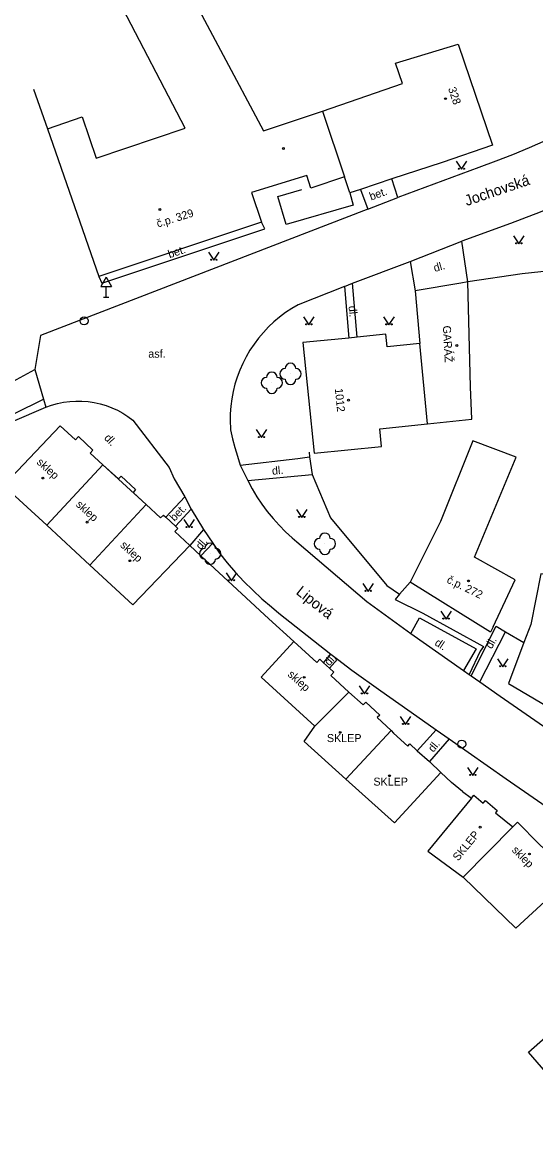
# Model space of a CAD drawing. Extents: x -577457 to -568404, y -1208466 to -1201387.
# Drawn here: x -573772.3 to -573724.2, y -1206669.6 to -1206565.4 of the extents above; entities that cross this region are included whole.
import ezdxf

# ---------------------------------------------------------------- set-up
doc = ezdxf.new("R2010")
doc.units = 0
for name, color, linetype in [('BUDOVY_MĚŘ', 7, 'Continuous'), ('BUDOVY_NEMĚŘ', 7, 'Continuous'), ('MAP_ZN_BP', 7, 'Continuous'), ('NÁZVY_ULIC_TOK_SMĚR', 7, 'Continuous'), ('POMOC_POPIS', 7, 'Continuous'), ('ROZHRANÍ_PLOCH', 7, 'Continuous'), ('ZELEŇ', 7, 'Continuous'), ('ZN_BUDOV', 7, 'Continuous'), ('ZN_DOPLŇKOVÉ', 7, 'Continuous'), ('ZN_KULTUR', 7, 'Continuous'), ('Č_POPIS_ORIENT', 7, 'Continuous')]:
    doc.layers.add(name, color=color, linetype=linetype)

msp = doc.modelspace()

# ---------------------------------------------------------------- linework, layer by layer
at = {"layer": 'BUDOVY_MĚŘ'}
for points in [[(-573731.48, -1206567.41), (-573728.26, -1206576.88), (-573732.99, -1206578.49), (-573737.7, -1206580.05), (-573740.62, -1206581.02), (-573741.63, -1206581.35)], [(-573769.94, -1206575.36), (-573765.13, -1206589.19)], [(-573742.14, -1206579.85), (-573745.28, -1206580.91), (-573745.66, -1206579.71), (-573750.83, -1206581.33)], [(-573741.63, -1206581.35), (-573742.14, -1206579.85)], [(-573750.83, -1206581.33), (-573749.88, -1206584.1), (-573765.13, -1206589.19)], [(-573730.59, -1206589.7), (-573731.24, -1206589.82), (-573735.52, -1206590.54), (-573735.06, -1206595.48), (-573738.14, -1206595.79), (-573738.26, -1206594.61), (-573740.93, -1206594.89), (-573741.72, -1206594.98), (-573746.04, -1206595.39)], [(-573746.04, -1206595.39), (-573744.95, -1206605.74)], [(-573773.33, -1206608.03), (-573768.73, -1206603.19), (-573767.3, -1206604.5)], [(-573767.3, -1206604.5), (-573767.02, -1206604.2), (-573765.69, -1206605.46), (-573765.94, -1206605.74)], [(-573765.94, -1206605.74), (-573764.74, -1206606.83)], [(-573764.74, -1206606.83), (-573760.7, -1206610.56)], [(-573764.74, -1206606.83), (-573763.29, -1206608.16)], [(-573763.29, -1206608.16), (-573763.04, -1206607.91), (-573761.69, -1206609.15), (-573761.92, -1206609.42)], [(-573761.92, -1206609.42), (-573760.7, -1206610.56)], [(-573760.7, -1206610.56), (-573759.36, -1206611.81)], [(-573759.36, -1206611.81), (-573759.07, -1206611.55), (-573758.85, -1206611.76), (-573757.96, -1206612.6), (-573757.73, -1206612.81), (-573758, -1206613.1)], [(-573758, -1206613.1), (-573756.6, -1206614.41)], [(-573728.22, -1206622.04), (-573728.45, -1206622.53), (-573735.98, -1206617.85)], [(-573746.88, -1206623.39), (-573744.73, -1206625.37)], [(-573725.34, -1206623.5), (-573726.76, -1206627.35), (-573720.69, -1206630.92)], [(-573744.73, -1206625.37), (-573744.45, -1206625.07), (-573744.1, -1206625.39), (-573743.54, -1206625.9), (-573743.12, -1206626.29), (-573743.4, -1206626.6)], [(-573743.4, -1206626.6), (-573741.72, -1206628.15)], [(-573741.72, -1206628.15), (-573740.37, -1206629.35), (-573740.13, -1206629.08), (-573738.83, -1206630.3), (-573739.06, -1206630.51), (-573737.75, -1206631.73), (-573737.53, -1206631.98), (-573736.19, -1206633.21), (-573736.02, -1206632.99), (-573735.31, -1206633.64), (-573734.16, -1206634.64), (-573733.11, -1206635.67)], [(-573730.24, -1206638.08), (-573730.01, -1206637.81), (-573729.13, -1206638.55), (-573728.94, -1206638.32), (-573727.83, -1206639.24), (-573728, -1206639.47), (-573726.38, -1206640.77)], [(-573726.38, -1206640.77), (-573725.93, -1206640.33), (-573723.9, -1206642.4), (-573722.94, -1206643.31), (-573720.83, -1206645.45)]]:
    msp.add_lwpolyline(points, dxfattribs=at)
at = {"layer": 'BUDOVY_NEMĚŘ'}
for points in [[(-573769.94, -1206575.36), (-573766.68, -1206574.22), (-573765.37, -1206578.09), (-573757.04, -1206575.28), (-573763.25, -1206563.35), (-573757.75, -1206560.37), (-573749.71, -1206575.53), (-573744.17, -1206573.69), (-573742.14, -1206579.85)], [(-573744.17, -1206573.69), (-573736.68, -1206571.11), (-573737.34, -1206569.19), (-573731.48, -1206567.41)], [(-573734.34, -1206603.01), (-573730.19, -1206602.57), (-573730.33, -1206599.53), (-573730.59, -1206589.7)], [(-573744.95, -1206605.74), (-573738.66, -1206605.11), (-573738.81, -1206603.48), (-573734.34, -1206603.01), (-573735.06, -1206595.48)], [(-573728.22, -1206622.04), (-573726.14, -1206617.63), (-573729.94, -1206615.5), (-573726.05, -1206606.13), (-573730.1, -1206604.58), (-573733.13, -1206612.15), (-573735.98, -1206617.85)], [(-573765.97, -1206616.25), (-573770, -1206612.51), (-573764.74, -1206606.83)], [(-573770, -1206612.51), (-573774.04, -1206608.77), (-573773.33, -1206608.03)], [(-573756.6, -1206614.41), (-573761.94, -1206619.98), (-573765.97, -1206616.25), (-573760.7, -1206610.56)], [(-573714.31, -1206618.67), (-573723.75, -1206617.07), (-573724.67, -1206621.81), (-573725.34, -1206623.5)], [(-573744.89, -1206631.35), (-573749.93, -1206626.74), (-573746.88, -1206623.39)], [(-573737.75, -1206631.73), (-573742.01, -1206636.3), (-573745.89, -1206632.77), (-573744.89, -1206631.35), (-573741.72, -1206628.15)], [(-573733.11, -1206635.67), (-573737.46, -1206640.41), (-573742.01, -1206636.3)], [(-573730.24, -1206638.08), (-573734.33, -1206643.05), (-573731.02, -1206645.5)], [(-573726.38, -1206640.77), (-573731.02, -1206645.5), (-573726.09, -1206650.27), (-573723.75, -1206648.13), (-573720.83, -1206645.45)], [(-573711.39, -1206663.88), (-573711.77, -1206664.2), (-573715.61, -1206659.88), (-573721.84, -1206665.44), (-573724.89, -1206661.89), (-573717.5, -1206655.35), (-573714.01, -1206652.36)]]:
    msp.add_lwpolyline(points, dxfattribs=at)
at = {"layer": 'MAP_ZN_BP'}
for centre, radius in [((-573766.5, -1206593.35), 0.375), ((-573766.5, -1206593.35), 0.0005), ((-573731.15, -1206633.02), 0.375), ((-573731.15, -1206633.02), 0.0005)]:
    msp.add_circle(centre, radius, dxfattribs=at)
at = {"layer": 'ROZHRANÍ_PLOCH'}
for points in [[(-573689.92, -1206554.65), (-573712.03, -1206570.02), (-573713, -1206570.69), (-573714.41, -1206571.61), (-573715.84, -1206572.51), (-573717.29, -1206573.37), (-573718.76, -1206574.19), (-573720.25, -1206574.98), (-573721.76, -1206575.74), (-573723.29, -1206576.45), (-573724.83, -1206577.14), (-573726.39, -1206577.78), (-573727.96, -1206578.39), (-573729.55, -1206578.96), (-573737.12, -1206581.79)], [(-573737.12, -1206581.79), (-573737.7, -1206580.05)], [(-573716.47, -1206579.55), (-573718.85, -1206580.92), (-573720.49, -1206581.7), (-573722.15, -1206582.44), (-573723.82, -1206583.15), (-573725.51, -1206583.82), (-573726.6, -1206584.23), (-573731.15, -1206585.88)], [(-573740.62, -1206581.02), (-573739.94, -1206582.87)], [(-573739.94, -1206582.87), (-573737.12, -1206581.79)], [(-573739.94, -1206582.87), (-573770.59, -1206594.73), (-573771.1, -1206597.92)], [(-573765.13, -1206589.19), (-573764.83, -1206589.82), (-573749.59, -1206584.73), (-573749.88, -1206584.1)], [(-573735.97, -1206587.78), (-573731.15, -1206585.88)], [(-573730.59, -1206589.7), (-573731.15, -1206585.88)], [(-573740.93, -1206594.89), (-573741.38, -1206589.82), (-573735.97, -1206587.78)], [(-573735.97, -1206587.78), (-573735.52, -1206590.54)], [(-573742.14, -1206590.12), (-573741.38, -1206589.82)], [(-573742.14, -1206590.12), (-573746.45, -1206591.83), (-573747.05, -1206592.18), (-573747.64, -1206592.57), (-573748.2, -1206592.99), (-573748.73, -1206593.44), (-573749.24, -1206593.92), (-573749.72, -1206594.43), (-573750.17, -1206594.96), (-573750.59, -1206595.52), (-573750.98, -1206596.1), (-573751.33, -1206596.71), (-573751.65, -1206597.33), (-573751.93, -1206597.97), (-573752.18, -1206598.62), (-573752.38, -1206599.29), (-573752.55, -1206599.97), (-573752.68, -1206600.66), (-573752.77, -1206601.35), (-573752.82, -1206602.05), (-573752.83, -1206602.75), (-573752.8, -1206603.45), (-573752.79, -1206603.56), (-573752.61, -1206604.39), (-573752.4, -1206605.21), (-573752.14, -1206606.02), (-573751.88, -1206606.86)], [(-573742.14, -1206590.12), (-573741.72, -1206594.98)], [(-573884.84, -1206698.42), (-573872.32, -1206684.01), (-573862.16, -1206674.01), (-573850.54, -1206663.48), (-573833.63, -1206648.94), (-573816.74, -1206634.83), (-573799.91, -1206619.44), (-573791.61, -1206611.53), (-573786.62, -1206607.1), (-573782.71, -1206604.04), (-573780.92, -1206602.97), (-573777.31, -1206601.28), (-573771.1, -1206597.92)], [(-573771.1, -1206597.92), (-573770.3, -1206600.7)], [(-573884.84, -1206698.42), (-573883.14, -1206700.05), (-573870.4, -1206685.7), (-573860.61, -1206675.94), (-573848.83, -1206665.37), (-573831.83, -1206650.66), (-573815.18, -1206636.63), (-573798.42, -1206621.35), (-573789.7, -1206613.6), (-573784.15, -1206608.74), (-573781.07, -1206606.49), (-573779.01, -1206605.32), (-573775.76, -1206603.36), (-573770.3, -1206600.7)], [(-573778.16, -1206606.35), (-573773.19, -1206602.77), (-573770.08, -1206601.44)], [(-573770.3, -1206600.7), (-573770.08, -1206601.44)], [(-573770.08, -1206601.44), (-573769.54, -1206601.25), (-573768.99, -1206601.1), (-573768.42, -1206600.98), (-573767.85, -1206600.91), (-573767.28, -1206600.87), (-573766.7, -1206600.88), (-573766.13, -1206600.92), (-573765.56, -1206601.01), (-573765, -1206601.13), (-573764.45, -1206601.29), (-573763.91, -1206601.49), (-573763.39, -1206601.73), (-573762.89, -1206602), (-573762.4, -1206602.31), (-573761.94, -1206602.65), (-573758.54, -1206607.09), (-573758.07, -1206608.16), (-573757.07, -1206609.84)], [(-573751.88, -1206606.86), (-573746.48, -1206606.26), (-573745.41, -1206606.08)], [(-573751.88, -1206606.86), (-573751.16, -1206608.3)], [(-573751.16, -1206608.3), (-573745.14, -1206607.74)], [(-573751.16, -1206608.3), (-573750.76, -1206609.1), (-573750.32, -1206609.83), (-573749.85, -1206610.53), (-573749.35, -1206611.21), (-573748.81, -1206611.87), (-573748.25, -1206612.5), (-573747.65, -1206613.11), (-573747.03, -1206613.68), (-573746.59, -1206614.06), (-573740.03, -1206619.65)], [(-573757.07, -1206609.84), (-573758.85, -1206611.76)], [(-573757.07, -1206609.84), (-573756.49, -1206610.99)], [(-573757.96, -1206612.6), (-573756.49, -1206610.99), (-573755.31, -1206612.91)], [(-573755.31, -1206612.91), (-573756.6, -1206614.41)], [(-573755.31, -1206612.91), (-573754.46, -1206614.17)], [(-573754.46, -1206614.17), (-573755.57, -1206615.36)], [(-573754.46, -1206614.17), (-573753.84, -1206615.13), (-573753.1, -1206616.04), (-573752.33, -1206616.92), (-573751.54, -1206617.77), (-573750.71, -1206618.59), (-573749.85, -1206619.39), (-573748.97, -1206620.16), (-573748.26, -1206620.74), (-573743.41, -1206624.58)], [(-573740.03, -1206619.65), (-573735.91, -1206622.65)], [(-573735.91, -1206622.65), (-573735.09, -1206621.18), (-573729.81, -1206624.08), (-573731, -1206626.12)], [(-573735.91, -1206622.65), (-573731, -1206626.12)], [(-573729.46, -1206627.17), (-573727.06, -1206622.51)], [(-573744.1, -1206625.39), (-573743.41, -1206624.58)], [(-573743.54, -1206625.9), (-573742.79, -1206625.07)], [(-573743.41, -1206624.58), (-573742.79, -1206625.07)], [(-573742.79, -1206625.07), (-573741.45, -1206626.08), (-573738.71, -1206628.02), (-573735.36, -1206630.39), (-573733.54, -1206631.67)], [(-573731, -1206626.12), (-573730.47, -1206626.49)], [(-573730.26, -1206626.62), (-573729.46, -1206627.17)], [(-573729.46, -1206627.17), (-573727.55, -1206628.51), (-573709.61, -1206640.97), (-573706.11, -1206643.47), (-573701.09, -1206647.16), (-573698.38, -1206649.39)], [(-573733.54, -1206631.67), (-573735.31, -1206633.64)], [(-573733.54, -1206631.67), (-573732.34, -1206632.53)], [(-573732.34, -1206632.53), (-573734.16, -1206634.64)], [(-573732.34, -1206632.53), (-573726.98, -1206636.28), (-573724.07, -1206638.32), (-573721.73, -1206639.93)]]:
    msp.add_lwpolyline(points, dxfattribs=at)
at = {"layer": 'ZELEŇ'}
for centre in [(-573748.93, -1206599.15), (-573747.18, -1206598.32), (-573743.96, -1206614.24), (-573754.7, -1206615.17)]:
    msp.add_circle(centre, 0.0005, dxfattribs=at)
for centre, start, end in [((-573748.93, -1206598.65), 0, 180), ((-573747.68, -1206598.32), 90, 270), ((-573747.18, -1206597.82), 0, 180), ((-573746.68, -1206598.32), 270, 90), ((-573749.43, -1206599.15), 90, 270), ((-573748.43, -1206599.15), 270, 90), ((-573747.18, -1206598.82), 180, 360), ((-573748.93, -1206599.65), 180, 360), ((-573744.46, -1206614.24), 90, 270), ((-573743.96, -1206613.74), 0, 180), ((-573743.46, -1206614.24), 270, 90), ((-573755.2, -1206615.17), 90, 270), ((-573754.7, -1206614.67), 0, 180), ((-573754.2, -1206615.17), 270, 90), ((-573743.96, -1206614.74), 180, 360), ((-573754.7, -1206615.67), 180, 360)]:
    msp.add_arc(centre, 0.5, start, end, dxfattribs=at)
at = {"layer": 'ZN_BUDOV'}
for centre in [(-573732.67, -1206572.52), (-573747.85, -1206577.19), (-573759.4, -1206582.91), (-573731.61, -1206595.65), (-573741.76, -1206600.78), (-573770.36, -1206608.08), (-573766.23, -1206612.21), (-573762.21, -1206615.83), (-573730.52, -1206617.73), (-573745.91, -1206626.76), (-573742.52, -1206631.92), (-573737.91, -1206635.98), (-573729.42, -1206640.8), (-573724.82, -1206643.32)]:
    msp.add_circle(centre, 0.0875, dxfattribs=at)
at = {"layer": 'ZN_DOPLŇKOVÉ'}
for p, q in [((-573764.44, -1206589.25), (-573764.94, -1206590.12)), ((-573764.44, -1206589.25), (-573763.94, -1206590.12)), ((-573764.94, -1206590.12), (-573763.94, -1206590.12)), ((-573764.44, -1206591.12), (-573764.44, -1206590.12)), ((-573764.69, -1206591.12), (-573764.19, -1206591.12))]:
    msp.add_line(p, q, dxfattribs=at)
for points in [[(-573771.25, -1206571.62), (-573769.94, -1206575.36)], [(-573741.63, -1206581.35), (-573741.31, -1206582.49), (-573747.6, -1206584.32), (-573748.37, -1206581.68), (-573746.12, -1206581.03)], [(-573722.01, -1206588.56), (-573725.5, -1206588.94)], [(-573725.5, -1206588.94), (-573730.59, -1206589.7)], [(-573745.44, -1206605.65), (-573745.41, -1206606.08)], [(-573745.41, -1206606.08), (-573745.14, -1206607.74)], [(-573745.14, -1206607.74), (-573743.44, -1206611.82), (-573738.15, -1206618.14), (-573736.97, -1206618.98)], [(-573749.2, -1206621.28), (-573755.57, -1206615.36), (-573756.6, -1206614.41)], [(-573735.98, -1206617.85), (-573736.97, -1206618.98), (-573737.39, -1206619.46)], [(-573737.39, -1206619.46), (-573734.79, -1206620.76), (-573729.1, -1206623.86), (-573729.41, -1206624.32), (-573730.47, -1206626.49), (-573730.26, -1206626.62)], [(-573746.88, -1206623.39), (-573749.2, -1206621.28)], [(-573730.26, -1206626.62), (-573727.94, -1206621.96)], [(-573727.94, -1206621.96), (-573727.06, -1206622.51)], [(-573727.06, -1206622.51), (-573725.34, -1206623.5)], [(-573733.11, -1206635.67), (-573732.12, -1206636.61)], [(-573731.07, -1206637.45), (-573732.12, -1206636.61)], [(-573731.07, -1206637.45), (-573730.24, -1206638.08)]]:
    msp.add_lwpolyline(points, dxfattribs=at)
at = {"layer": 'ZN_KULTUR'}
for points in [[(-573731.68, -1206578.39), (-573731.18, -1206579.14), (-573730.68, -1206578.39)], [(-573726.3, -1206585.38), (-573725.8, -1206586.13), (-573725.3, -1206585.38)], [(-573754.85, -1206586.92), (-573754.35, -1206587.67), (-573753.85, -1206586.92)], [(-573745.96, -1206592.97), (-573745.46, -1206593.72), (-573744.96, -1206592.97)], [(-573738.46, -1206592.97), (-573737.96, -1206593.72), (-573737.46, -1206592.97)], [(-573750.39, -1206603.54), (-573749.89, -1206604.29), (-573749.39, -1206603.54)], [(-573746.62, -1206611.03), (-573746.12, -1206611.78), (-573745.62, -1206611.03)], [(-573757.17, -1206611.98), (-573756.67, -1206612.73), (-573756.17, -1206611.98)], [(-573753.2, -1206616.96), (-573752.7, -1206617.71), (-573752.2, -1206616.96)], [(-573740.41, -1206617.95), (-573739.91, -1206618.7), (-573739.41, -1206617.95)], [(-573733.12, -1206620.55), (-573732.62, -1206621.3), (-573732.12, -1206620.55)], [(-573727.81, -1206625.02), (-573727.31, -1206625.77), (-573726.81, -1206625.02)], [(-573740.75, -1206627.56), (-573740.25, -1206628.31), (-573739.75, -1206627.56)], [(-573736.9, -1206630.43), (-573736.4, -1206631.18), (-573735.9, -1206630.43)], [(-573730.61, -1206635.21), (-573730.11, -1206635.96), (-573729.61, -1206635.21)]]:
    msp.add_lwpolyline(points, dxfattribs=at)
for centre in [(-573731.43, -1206579.09), (-573730.93, -1206579.09), (-573726.05, -1206586.08), (-573725.55, -1206586.08), (-573754.6, -1206587.62), (-573754.1, -1206587.62), (-573745.71, -1206593.67), (-573745.21, -1206593.67), (-573738.21, -1206593.67), (-573737.71, -1206593.67), (-573750.14, -1206604.24), (-573749.64, -1206604.24), (-573746.37, -1206611.73), (-573745.87, -1206611.73), (-573756.92, -1206612.68), (-573756.42, -1206612.68), (-573752.95, -1206617.66), (-573752.45, -1206617.66), (-573740.16, -1206618.65), (-573739.66, -1206618.65), (-573732.87, -1206621.25), (-573732.37, -1206621.25), (-573727.56, -1206625.72), (-573727.06, -1206625.72), (-573740.5, -1206628.26), (-573740, -1206628.26), (-573736.65, -1206631.13), (-573736.15, -1206631.13), (-573730.36, -1206635.91), (-573729.86, -1206635.91)]:
    msp.add_circle(centre, 0.05, dxfattribs=at)

# ---------------------------------------------------------------- texts
at = {"layer": 'NÁZVY_ULIC_TOK_SMĚR'}
for s, rotation, p in [('Jochovská', 18.77, (-573730.68, -1206582.59)), ('Lipová', 321.43, (-573746.74, -1206618.89))]:
    msp.add_text(s, height=1, rotation=rotation, dxfattribs=at).set_placement(p)
at = {"layer": 'POMOC_POPIS'}
for s, rotation, p in [('bet.', 19.8469, (-573739.64, -1206582.07)), ('bet.', 18.435, (-573758.51, -1206587.48)), ('dl.', 15.9454, (-573733.67, -1206588.77)), ('dl.', 275.4727, (-573741.75, -1206591.97)), ('GARÁŽ', 273.0869, (-573732.92, -1206593.81)), ('dl.', 314.2258, (-573764.68, -1206604.38)), ('sklep', 317.63, (-573771, -1206606.68)), ('dl.', 5.5916, (-573748.88, -1206607.78)), ('sklep', 317.63, (-573767.33, -1206610.64)), ('bet.', 45.2879, (-573758.04, -1206612.19)), ('dl.', 49.8304, (-573755.57, -1206614.85)), ('sklep', 317.63, (-573763.18, -1206614.45)), ('dl.', 326.8763, (-573733.75, -1206623.69)), ('dl.', 60.8025, (-573728.35, -1206624.15)), ('dl.', 46.5264, (-573743.56, -1206625.74)), ('sklep', 317.63, (-573747.5, -1206626.57)), ('dl.', 50.5485, (-573733.81, -1206633.84)), ('SKLEP', 50.604, (-573731.49, -1206644.03)), ('sklep', 314.52, (-573726.51, -1206643.01))]:
    msp.add_text(s, height=0.75, rotation=rotation, dxfattribs=at).set_placement(p)
for s, p in [('asf.', (-573760.49, -1206596.8)), ('SKLEP', (-573743.77, -1206632.83)), ('SKLEP', (-573739.42, -1206636.91))]:
    msp.add_text(s, height=0.75, dxfattribs=at).set_placement(p)
at = {"layer": 'Č_POPIS_ORIENT'}
for s, rotation, p in [('328', 288.77, (-573732.44, -1206571.57)), ('č.p. 329', 17.4, (-573759.59, -1206584.61)), ('1012', 275.82, (-573743.03, -1206599.7)), ('č.p. 272', 333.887, (-573732.62, -1206617.85))]:
    msp.add_text(s, height=0.75, rotation=rotation, dxfattribs=at).set_placement(p)

doc.saveas('drawing.dxf')
